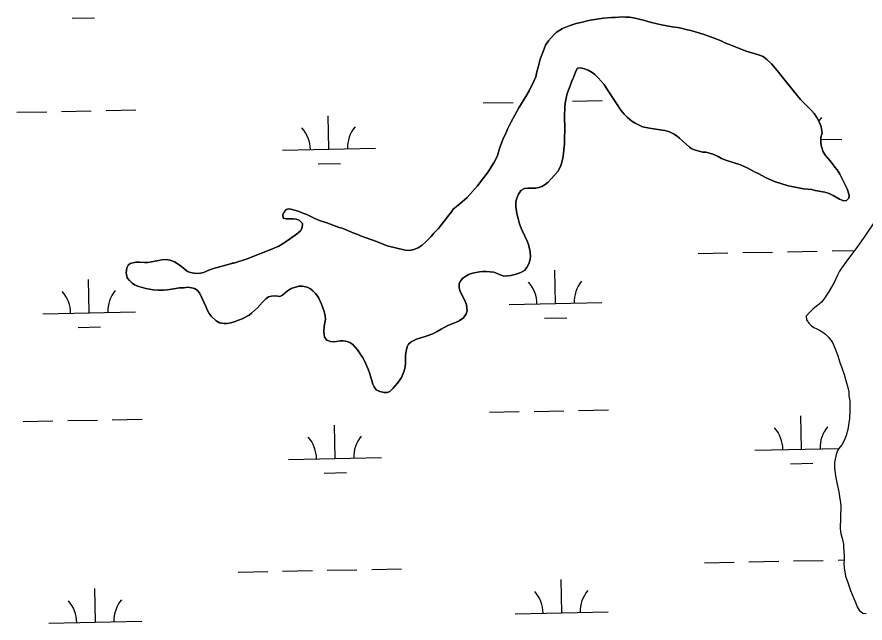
# Model space of a CAD drawing. Extents: x 3989314 to 4027622, y 243956 to 270014.
# Drawn here: x 4010977 to 4011889, y 259017 to 259669 of the extents above; entities that cross this region are included whole.
import ezdxf

# ---------------------------------------------------------------- set-up
doc = ezdxf.new("R2010")
doc.units = 0
doc.layers.add('V-TOPO-SHOR', color=7, linetype='Continuous')
doc.layers.add('V-WETL-SWMP', color=7, linetype='Continuous')

msp = doc.modelspace()

# ---------------------------------------------------------------- linework, layer by layer
at = {"layer": 'V-TOPO-SHOR'}
for points in [[(4011537.78, 259614.95), (4011540, 259623.46), (4011544.08, 259634.7), (4011545.78, 259638.64), (4011548.89, 259643.14), (4011555.05, 259650.15), (4011557.3, 259652.28), (4011560.95, 259654.77), (4011563.79, 259656.49), (4011571.04, 259659.48), (4011578.67, 259661.87), (4011585.49, 259663.48), (4011590.51, 259664.94), (4011594.12, 259665.64), (4011607.71, 259667.47), (4011616.7, 259668.23), (4011620.48, 259668.33), (4011628.27, 259668.92), (4011632.24, 259668.61), (4011636.03, 259668.71), (4011640.4, 259667.99), (4011651.28, 259665.32), (4011658.2, 259663.34), (4011667.31, 259661.3), (4011670.48, 259660.42), (4011681.77, 259658.33), (4011688.13, 259657.56), (4011693.09, 259656.63), (4011696.64, 259655.54), (4011701.99, 259654.4), (4011716.23, 259650.24), (4011727.27, 259646.16), (4011734.56, 259643.17), (4011737.91, 259641.49), (4011742.44, 259639.77), (4011751.7, 259635.94), (4011761.57, 259632.29), (4011775, 259628.15), (4011779.73, 259626.23), (4011783.64, 259623.34), (4011788.7, 259618.62), (4011795.08, 259611.48), (4011803.17, 259600.9), (4011816.86, 259584), (4011820.14, 259580.13), (4011831.78, 259568.26), (4011834.68, 259565), (4011837.76, 259560.93), (4011840.99, 259554.87), (4011842.27, 259550.85), (4011843.3, 259544.45), (4011841.77, 259539.31), (4011841.85, 259534.72), (4011842.33, 259530.53), (4011844.54, 259523.89), (4011846.83, 259520.05), (4011851.67, 259514.54), (4011854.56, 259510.88), (4011857.05, 259507.23), (4011859.37, 259504.38), (4011862.43, 259499.91), (4011870.18, 259484.16), (4011872.59, 259477.33), (4011871.9, 259473.96), (4011869.04, 259471.24), (4011865.46, 259471.34), (4011861.91, 259472.83), (4011855.24, 259476.79), (4011850.72, 259478.91), (4011846.17, 259480.42), (4011835.87, 259482.29), (4011832.1, 259483.19), (4011823.17, 259484.22), (4011810.88, 259486.54), (4011806.92, 259487.44), (4011791.89, 259491.83), (4011783.04, 259495.85), (4011779.11, 259497.95), (4011774.6, 259500.65), (4011771.25, 259502.14), (4011763.39, 259506.33), (4011755.31, 259509.74), (4011747.61, 259512.33), (4011739.71, 259514.74), (4011734.98, 259516.85), (4011731.45, 259518.74), (4011725.74, 259521.28), (4011718.42, 259523.47), (4011715.04, 259523.56), (4011710.88, 259524.47), (4011706.93, 259525.57), (4011702.98, 259527.07), (4011700.44, 259528.73), (4011693.63, 259534.89), (4011689.94, 259538.57), (4011687.21, 259540.84), (4011683.49, 259543.33), (4011679.16, 259545.24), (4011674.22, 259546.76), (4011661.71, 259548.49), (4011657.55, 259549.2)], [(4011137, 259407.88), (4011141.77, 259407.35), (4011146.3, 259405.64), (4011150.42, 259403.14), (4011153.94, 259400.65), (4011156.47, 259398.4), (4011160.37, 259395.3), (4011163.72, 259394.02), (4011169.47, 259392.87), (4011174.46, 259393.33), (4011177.68, 259394.24), (4011183.52, 259396.68), (4011188.35, 259398.34), (4011206.81, 259403.43), (4011211.22, 259404.51), (4011224.48, 259408.74), (4011238.17, 259414.15), (4011246.62, 259417.31), (4011258.72, 259422.56), (4011263.37, 259425.23), (4011266.42, 259427.54), (4011276.16, 259434.05), (4011279.21, 259436.36), (4011281.86, 259438.88), (4011283.74, 259442.02), (4011284.07, 259446.79), (4011280.57, 259450.27), (4011277.21, 259451.36), (4011274.24, 259451.83), (4011266.46, 259451.64), (4011263.5, 259452.52), (4011263, 259456.32), (4011264.27, 259459.07), (4011266.54, 259462), (4011269.54, 259462.52), (4011272.91, 259461.83), (4011280.62, 259459.63), (4011284.56, 259457.93), (4011288.91, 259456.43), (4011297.56, 259452.21), (4011302.48, 259450.09), (4011310.18, 259447.49), (4011323.79, 259442.35), (4011326.76, 259441.67), (4011339.57, 259436.35), (4011343.71, 259434.84), (4011346.47, 259433.57), (4011363.64, 259427.34), (4011375.27, 259422.84), (4011394.66, 259417.95), (4011399.44, 259417.62), (4011403.85, 259418.9), (4011408.48, 259420.77), (4011412.94, 259423.43), (4011416.82, 259426.92), (4011422.75, 259432.93), (4011425.43, 259436.25), (4011430.35, 259441.5), (4011440.24, 259453.79), (4011444.58, 259459.45), (4011446.45, 259462.19), (4011453.57, 259467.77), (4011461.32, 259474.74), (4011472.41, 259487.19), (4011483.78, 259502.43), (4011490.01, 259512.03), (4011492.53, 259516.74), (4011494, 259519.89), (4011496.63, 259528.59), (4011499.21, 259535.89), (4011500.49, 259539.04), (4011502.8, 259543.56), (4011504.5, 259547.5), (4011508.72, 259556.15), (4011517.08, 259571.07), (4011524.58, 259583.42), (4011527.93, 259589.31), (4011529.83, 259593.44), (4011531.71, 259596.58), (4011535.11, 259604.46), (4011536.25, 259610.01), (4011537.78, 259614.95)], [(4011657.55, 259549.2), (4011650.02, 259550.79), (4011641.96, 259554.6), (4011638.43, 259556.88), (4011633.56, 259561), (4011630.46, 259564.26), (4011626.79, 259568.74), (4011622, 259575.85), (4011611.1, 259592.67), (4011608.6, 259596.13), (4011602.42, 259603.46), (4011598.73, 259606.95), (4011595.8, 259609.22), (4011591.48, 259611.52), (4011587.73, 259613.22), (4011583.78, 259614.12), (4011579.99, 259614.02), (4011578.11, 259610.68), (4011575.74, 259603.98), (4011574.04, 259600.04), (4011571.24, 259592.14), (4011569.97, 259589.39), (4011568.46, 259585.04), (4011566.83, 259576.32), (4011566.32, 259572.15), (4011566.04, 259561.4), (4011566.3, 259548.84), (4011566, 259537.49), (4011566.06, 259532.31), (4011565.29, 259525.96), (4011564.98, 259521.98), (4011564.25, 259517.02), (4011563.57, 259513.65), (4011562.25, 259509.3), (4011560.99, 259506.55), (4011558.9, 259502.82), (4011551.71, 259494.64), (4011548.42, 259491.14), (4011545.17, 259488.84), (4011541.53, 259486.55), (4011538.51, 259485.43), (4011535.1, 259484.73), (4011526.74, 259484.95), (4011522.94, 259484.45), (4011519.1, 259482.37), (4011516.19, 259477.66), (4011514.27, 259472.93), (4011513.58, 259469.56), (4011513.66, 259465.18), (4011514.85, 259457.57), (4011516.11, 259452.16), (4011517.75, 259446.34), (4011519.41, 259441.71), (4011520.72, 259438.49), (4011526.2, 259427.19), (4011527.31, 259424.17), (4011528.58, 259419.55), (4011529.09, 259416.15), (4011529.54, 259410.77), (4011528.85, 259407), (4011527.75, 259403.24), (4011525.65, 259399.31), (4011522.99, 259396.4), (4011518.94, 259394.11), (4011513.92, 259392.45), (4011508.5, 259391), (4011504.7, 259390.51), (4011500.71, 259390.21), (4011496.76, 259391.52), (4011493.81, 259392.99), (4011489.87, 259394.49), (4011482.12, 259395.29), (4011477.93, 259395.21), (4011474.73, 259394.89), (4011467.13, 259393.5), (4011462.9, 259391.82), (4011460.07, 259390.3), (4011456.62, 259387.8), (4011454.56, 259385.47), (4011452.68, 259382.13), (4011452.76, 259377.55), (4011453.85, 259373.73), (4011459.15, 259363.23), (4011460.64, 259359.41), (4011461.15, 259356.21), (4011461.26, 259352.82), (4011460.37, 259349.45), (4011457.28, 259345.35), (4011452.81, 259342.08), (4011448.77, 259340.2), (4011440.52, 259337.03), (4011433.25, 259333.24), (4011429.19, 259330.56), (4011424.34, 259328.1), (4011417.3, 259325.5), (4011406.66, 259322.2), (4011403.83, 259321.08), (4011401, 259319.36), (4011398.35, 259317.04), (4011396.88, 259314.09), (4011395.76, 259309.54)], [(4011899.09, 259447.53), (4011889.14, 259433.05), (4011879.42, 259419.57), (4011874.25, 259412.53), (4011871.57, 259409.22), (4011864.12, 259398.86), (4011862.04, 259395.53), (4011859.73, 259391.2), (4011856.14, 259383.33), (4011850.28, 259372.93), (4011848.2, 259369.6), (4011845.3, 259365.49), (4011842.62, 259362.18), (4011840.17, 259359.85), (4011833.67, 259355.05), (4011829.58, 259350.97), (4011826.09, 259347.08), (4011826.38, 259343.29), (4011828.87, 259339.43), (4011831.79, 259336.77), (4011834.33, 259334.9), (4011837.68, 259333.42), (4011840.43, 259331.95), (4011843.96, 259329.87), (4011847.09, 259327.79), (4011850.38, 259324.32), (4011854.42, 259318.83), (4011857.8, 259311.17), (4011859.84, 259305.34), (4011862.58, 259296.1), (4011864.28, 259292.47), (4011867.05, 259284.23), (4011869.4, 259275.4), (4011870.7, 259271.78), (4011871.93, 259265.57), (4011872.22, 259261.58), (4011873.07, 259256.18), (4011873.2, 259246.01), (4011872.75, 259236.86), (4011870.85, 259225.36), (4011869.08, 259218.63), (4011867.37, 259214.09), (4011864.63, 259208.59), (4011861.34, 259204.89), (4011859.46, 259201.55), (4011858.38, 259198.39), (4011856.76, 259189.87), (4011856.81, 259184.09), (4011857.56, 259175.11), (4011858.61, 259169.7), (4011859.52, 259166.29), (4011861.29, 259158.07), (4011861.96, 259153.28), (4011863.18, 259146.47), (4011863.49, 259143.27), (4011862.82, 259118.19), (4011863.48, 259112.99), (4011864.75, 259108.38), (4011866.17, 259101.96), (4011866.49, 259098.96), (4011867.03, 259089.39), (4011867.11, 259084.8), (4011866.81, 259081.03), (4011866.88, 259076.24), (4011868.64, 259067.63), (4011870.85, 259060.6), (4011874, 259051.95), (4011877.56, 259043.49), (4011879.42, 259038.26), (4011880.91, 259034.63), (4011883.2, 259030.79), (4011887.3, 259027.69), (4011890.87, 259027.19)], [(4011395.76, 259309.54), (4011395.06, 259305.57), (4011394.93, 259300.79), (4011395.01, 259296.41), (4011394.71, 259292.63), (4011393.4, 259288.28), (4011390.62, 259281.19), (4011386.27, 259274.93), (4011381.54, 259269.27), (4011378.26, 259265.98), (4011375.44, 259264.86), (4011371.86, 259264.95), (4011367.31, 259266.07), (4011363.57, 259267.96), (4011361.26, 259271.01), (4011359.75, 259274.04), (4011356.46, 259285.08), (4011354.8, 259290.11), (4011350.86, 259299.18), (4011348.77, 259303.02), (4011347.04, 259305.65), (4011343.2, 259310.94), (4011338.17, 259316.45), (4011335.05, 259318.93), (4011332.08, 259319.8), (4011327.92, 259320.51), (4011324.73, 259320.4), (4011320.72, 259319.71), (4011317.73, 259319.39), (4011314.35, 259319.68), (4011310.21, 259321.18), (4011307.9, 259324.43), (4011307.27, 259330.62), (4011307.62, 259336.19), (4011308.31, 259339.76), (4011308.81, 259343.73), (4011308.71, 259347.32), (4011307.44, 259352.13), (4011304.67, 259360.18), (4011301.27, 259367.24), (4011298.58, 259371.1), (4011295.29, 259374.37), (4011292.76, 259376.63), (4011289.21, 259378.12), (4011284.26, 259379.25), (4011280.48, 259379.35), (4011276.47, 259378.46), (4011271.84, 259376.79), (4011267.58, 259373.92), (4011262.49, 259369.67), (4011259.66, 259368.15), (4011255.29, 259368.86), (4011250.71, 259368.79), (4011247.7, 259367.87), (4011244.65, 259365.76), (4011241.17, 259362.27), (4011235.83, 259356.04), (4011229.3, 259350.23), (4011226.85, 259348.31), (4011219.38, 259344.32), (4011215.16, 259342.84), (4011210.52, 259340.97), (4011206.91, 259340.07), (4011203.11, 259339.38), (4011199.71, 259339.07), (4011194.76, 259340), (4011191.23, 259342.08), (4011185.78, 259347.01), (4011183.67, 259350.06), (4011181.58, 259353.9), (4011180.47, 259356.91), (4011173.3, 259372.05), (4011170.98, 259374.9), (4011168.05, 259376.77), (4011164.88, 259377.65), (4011160.51, 259378.16), (4011156.91, 259377.66), (4011151.73, 259377.4), (4011145.53, 259376.57), (4011138.52, 259375.37), (4011134.53, 259375.07), (4011129.15, 259375.02), (4011123.38, 259375.37), (4011115.66, 259376.97), (4011108.14, 259379.16), (4011103.41, 259380.88), (4011100.86, 259382.54), (4011097.95, 259385.41), (4011095.64, 259388.26), (4011094.39, 259393.87), (4011095.13, 259399.03), (4011096.59, 259401.78), (4011098.84, 259403.91), (4011104.85, 259405.15), (4011109.24, 259405.23), (4011114.21, 259404.9), (4011117.8, 259405), (4011121.6, 259405.5), (4011129.21, 259407.09), (4011132.61, 259407.6), (4011137, 259407.88)]]:
    msp.add_lwpolyline(points, dxfattribs=at)
at = {"layer": 'V-WETL-SWMP'}
for p, q in [((4011036.3, 259667.59), (4011060.3, 259668.07)), ((4011478.71, 259576.39), (4011510.7, 259577.03)), ((4011574.69, 259578.3), (4011606.68, 259578.94)), ((4010976.9, 259566.39), (4011008.89, 259567.02)), ((4011024.89, 259567.34), (4011056.88, 259567.98)), ((4011072.88, 259568.3), (4011104.87, 259568.94)), ((4011312.6, 259526.64), (4011311.88, 259562.63)), ((4011841.8, 259537.18), (4011864.4, 259537.63)), ((4011262.61, 259525.64), (4011362.59, 259527.63)), ((4011300.91, 259510.97), (4011324.9, 259511.45)), ((4011709.98, 259414.46), (4011741.97, 259415.1)), ((4011757.97, 259415.42), (4011789.96, 259416.06)), ((4011805.96, 259416.38), (4011837.95, 259417.01)), ((4011853.95, 259417.33), (4011878.13, 259417.81)), ((4011208.17, 259404.46), (4011211.28, 259404.52)), ((4011556.43, 259360.65), (4011555.71, 259396.64)), ((4011054.62, 259350.65), (4011053.9, 259386.64)), ((4011506.44, 259359.65), (4011606.42, 259361.65)), ((4011004.63, 259349.65), (4011104.61, 259351.65)), ((4011544.74, 259344.98), (4011568.73, 259345.46)), ((4011042.93, 259334.98), (4011066.92, 259335.46)), ((4011485.33, 259243.78), (4011517.33, 259244.42)), ((4011533.32, 259244.73), (4011565.32, 259245.37)), ((4011581.31, 259245.69), (4011613.31, 259246.33)), ((4010983.53, 259233.78), (4011015.52, 259234.42)), ((4011031.52, 259234.73), (4011063.51, 259235.37)), ((4011079.51, 259235.69), (4011111.5, 259236.33)), ((4011821.04, 259204.03), (4011820.32, 259240.02)), ((4011319.23, 259194.03), (4011318.51, 259230.02)), ((4011771.05, 259203.03), (4011861.31, 259204.83)), ((4011269.24, 259193.03), (4011369.22, 259195.03)), ((4011809.35, 259188.36), (4011833.34, 259188.84)), ((4011307.54, 259178.36), (4011331.53, 259178.84)), ((4011716.61, 259081.85), (4011748.6, 259082.49)), ((4011764.6, 259082.81), (4011796.59, 259083.45)), ((4011812.59, 259083.77), (4011844.58, 259084.4)), ((4011860.58, 259084.72), (4011867.11, 259084.85)), ((4011214.8, 259071.85), (4011246.79, 259072.49)), ((4011262.79, 259072.81), (4011294.78, 259073.45)), ((4011310.78, 259073.77), (4011342.77, 259074.4)), ((4011358.77, 259074.72), (4011390.76, 259075.36)), ((4011563.06, 259028.04), (4011562.34, 259064.03)), ((4011061.25, 259018.04), (4011060.53, 259054.03)), ((4011513.07, 259027.05), (4011613.05, 259029.04)), ((4011011.26, 259017.04), (4011111.24, 259019.04))]:
    msp.add_line(p, q, dxfattribs=at)
for points in [[(4011771.25, 259502.14), (4011774.6, 259500.66), (4011779.11, 259497.95), (4011783.03, 259495.85), (4011791.89, 259491.83), (4011806.92, 259487.44), (4011810.88, 259486.54), (4011823.17, 259484.22), (4011832.1, 259483.19), (4011835.87, 259482.29), (4011846.18, 259480.42), (4011850.72, 259478.9), (4011855.24, 259476.79), (4011861.91, 259472.83), (4011865.46, 259471.34), (4011869.04, 259471.24), (4011871.9, 259473.96), (4011872.59, 259477.33), (4011870.18, 259484.16), (4011862.43, 259499.91), (4011859.37, 259504.37), (4011857.05, 259507.23), (4011854.56, 259510.88), (4011851.67, 259514.54), (4011846.83, 259520.05), (4011844.54, 259523.89), (4011842.33, 259530.53), (4011841.85, 259534.72), (4011841.77, 259539.31), (4011843.3, 259544.45), (4011842.27, 259550.85), (4011840.99, 259554.87), (4011837.76, 259560.93), (4011834.68, 259565), (4011831.78, 259568.26), (4011820.14, 259580.13), (4011816.86, 259584), (4011803.17, 259600.9), (4011795.08, 259611.48), (4011788.7, 259618.62), (4011783.64, 259623.34), (4011779.73, 259626.23), (4011775, 259628.15), (4011761.57, 259632.29), (4011751.71, 259635.94), (4011742.44, 259639.77), (4011737.91, 259641.49), (4011734.56, 259643.17), (4011727.27, 259646.15), (4011716.23, 259650.24), (4011701.99, 259654.4), (4011696.64, 259655.54), (4011693.09, 259656.63), (4011688.13, 259657.56), (4011681.78, 259658.33), (4011670.48, 259660.42), (4011667.31, 259661.3), (4011658.2, 259663.34), (4011651.28, 259665.31), (4011640.4, 259667.99), (4011636.03, 259668.71), (4011632.25, 259668.61), (4011628.27, 259668.92), (4011620.48, 259668.33), (4011616.7, 259668.23), (4011607.71, 259667.47), (4011594.11, 259665.64), (4011590.51, 259664.94), (4011585.49, 259663.48), (4011578.67, 259661.87), (4011571.04, 259659.48), (4011563.79, 259656.49), (4011560.95, 259654.77), (4011557.3, 259652.28), (4011555.05, 259650.15), (4011548.89, 259643.14), (4011545.78, 259638.64), (4011544.08, 259634.7), (4011540, 259623.46), (4011537.78, 259614.95), (4011536.25, 259610.01), (4011535.11, 259604.46)], [(4011452.68, 259382.13), (4011454.56, 259385.47), (4011456.62, 259387.8), (4011460.07, 259390.3), (4011462.9, 259391.82), (4011467.13, 259393.5), (4011474.73, 259394.89), (4011477.93, 259395.21), (4011482.12, 259395.29), (4011489.87, 259394.49), (4011493.81, 259392.99), (4011496.76, 259391.52), (4011500.71, 259390.21), (4011504.7, 259390.51), (4011508.5, 259391), (4011513.92, 259392.45), (4011518.94, 259394.11), (4011522.99, 259396.4), (4011525.66, 259399.31), (4011527.75, 259403.24), (4011528.85, 259407), (4011529.55, 259410.76), (4011529.09, 259416.15), (4011528.58, 259419.55), (4011527.31, 259424.17), (4011526.2, 259427.19), (4011520.72, 259438.49), (4011519.41, 259441.71), (4011517.74, 259446.34), (4011516.11, 259452.16), (4011514.86, 259457.57), (4011513.66, 259465.18), (4011513.58, 259469.56), (4011514.27, 259472.93), (4011516.19, 259477.66), (4011519.1, 259482.36), (4011522.94, 259484.45), (4011526.74, 259484.95), (4011535.1, 259484.73), (4011538.51, 259485.43), (4011541.53, 259486.55), (4011545.17, 259488.84), (4011548.42, 259491.15), (4011551.7, 259494.64), (4011558.9, 259502.82), (4011560.99, 259506.55), (4011562.25, 259509.3), (4011563.57, 259513.65), (4011564.25, 259517.02), (4011564.98, 259521.98), (4011565.29, 259525.96), (4011566.06, 259532.31), (4011566, 259537.49), (4011566.3, 259548.84), (4011566.03, 259561.4), (4011566.32, 259572.15), (4011566.83, 259576.32), (4011568.46, 259585.04), (4011569.97, 259589.39), (4011571.24, 259592.14), (4011574.04, 259600.04), (4011575.73, 259603.97), (4011578.11, 259610.68), (4011579.99, 259614.02), (4011583.78, 259614.12), (4011587.74, 259613.22), (4011591.48, 259611.52), (4011595.8, 259609.22), (4011598.73, 259606.95), (4011602.42, 259603.46), (4011608.6, 259596.13), (4011611.1, 259592.67), (4011622, 259575.85), (4011626.79, 259568.75), (4011630.46, 259564.27), (4011633.56, 259560.99), (4011638.43, 259556.88), (4011641.96, 259554.6), (4011650.02, 259550.79), (4011657.55, 259549.2), (4011661.72, 259548.49), (4011674.22, 259546.76), (4011679.16, 259545.24), (4011683.49, 259543.33), (4011687.21, 259540.84), (4011689.94, 259538.57), (4011693.63, 259534.89), (4011700.44, 259528.73), (4011702.98, 259527.07), (4011706.93, 259525.57), (4011710.88, 259524.47), (4011715.04, 259523.56), (4011718.43, 259523.47), (4011725.74, 259521.28), (4011731.45, 259518.74), (4011734.98, 259516.85), (4011739.71, 259514.74), (4011747.61, 259512.33), (4011755.31, 259509.74), (4011763.39, 259506.33), (4011771.25, 259502.14)], [(4011535.11, 259604.46), (4011531.71, 259596.58), (4011529.83, 259593.44), (4011527.93, 259589.31), (4011524.58, 259583.42), (4011517.08, 259571.07), (4011508.72, 259556.15), (4011504.5, 259547.5), (4011502.8, 259543.56), (4011500.49, 259539.04), (4011499.21, 259535.89), (4011496.63, 259528.58), (4011494, 259519.89), (4011492.53, 259516.74), (4011490.01, 259512.03), (4011483.78, 259502.43), (4011472.41, 259487.19), (4011461.32, 259474.74), (4011453.57, 259467.77), (4011446.45, 259462.19), (4011444.58, 259459.45), (4011440.25, 259453.79), (4011430.35, 259441.5), (4011425.43, 259436.25), (4011422.75, 259432.93), (4011416.82, 259426.92), (4011412.94, 259423.43), (4011408.48, 259420.76), (4011403.85, 259418.9), (4011399.44, 259417.62), (4011394.66, 259417.95), (4011375.27, 259422.84), (4011363.64, 259427.34), (4011346.47, 259433.57), (4011343.71, 259434.84), (4011339.57, 259436.35), (4011326.76, 259441.67), (4011323.79, 259442.35), (4011310.18, 259447.49), (4011302.48, 259450.09), (4011297.56, 259452.21), (4011288.91, 259456.42), (4011284.56, 259457.93), (4011280.62, 259459.63), (4011272.91, 259461.83), (4011269.54, 259462.52), (4011266.54, 259462), (4011264.27, 259459.07), (4011263, 259456.32), (4011263.5, 259452.52), (4011266.46, 259451.64), (4011274.24, 259451.83), (4011277.22, 259451.36), (4011280.57, 259450.27), (4011284.07, 259446.79), (4011283.74, 259442.02), (4011281.86, 259438.88), (4011279.21, 259436.36), (4011276.16, 259434.05), (4011266.42, 259427.54), (4011263.37, 259425.23), (4011258.72, 259422.56), (4011246.62, 259417.31), (4011238.17, 259414.15), (4011224.48, 259408.73), (4011211.22, 259404.51), (4011206.81, 259403.43), (4011188.34, 259398.34), (4011183.52, 259396.68), (4011177.68, 259394.24), (4011174.46, 259393.33), (4011169.47, 259392.87), (4011163.72, 259394.02), (4011160.37, 259395.3), (4011156.47, 259398.39), (4011153.94, 259400.65), (4011150.42, 259403.14), (4011146.3, 259405.64), (4011141.77, 259407.35), (4011137, 259407.88), (4011132.61, 259407.6), (4011129.21, 259407.09), (4011121.6, 259405.5), (4011117.8, 259405), (4011114.21, 259404.9), (4011109.24, 259405.23), (4011104.85, 259405.15), (4011098.84, 259403.91), (4011096.59, 259401.78), (4011095.13, 259399.03), (4011094.39, 259393.87), (4011095.64, 259388.26), (4011097.95, 259385.41), (4011100.86, 259382.54), (4011103.41, 259380.88), (4011108.14, 259379.16), (4011115.66, 259376.97), (4011123.38, 259375.37), (4011129.15, 259375.02), (4011134.53, 259375.07), (4011138.52, 259375.36)], [(4011899.09, 259447.53), (4011889.14, 259433.05), (4011879.42, 259419.57), (4011874.25, 259412.53), (4011871.57, 259409.22), (4011864.12, 259398.86), (4011862.04, 259395.53), (4011859.73, 259391.21), (4011856.14, 259383.33), (4011850.28, 259372.93), (4011848.2, 259369.6), (4011845.3, 259365.49), (4011842.63, 259362.18), (4011840.17, 259359.85), (4011833.67, 259355.04), (4011829.58, 259350.97), (4011826.09, 259347.08), (4011826.38, 259343.29), (4011828.87, 259339.43), (4011831.79, 259336.77), (4011834.33, 259334.9), (4011837.68, 259333.42), (4011840.43, 259331.95), (4011843.96, 259329.87), (4011847.09, 259327.79), (4011850.38, 259324.32), (4011854.42, 259318.83), (4011857.8, 259311.17), (4011859.84, 259305.34), (4011862.58, 259296.1), (4011864.28, 259292.47), (4011867.04, 259284.23), (4011869.4, 259275.4), (4011870.7, 259271.78), (4011871.93, 259265.57), (4011872.22, 259261.58), (4011873.07, 259256.18), (4011873.2, 259246.01), (4011872.75, 259236.86), (4011870.85, 259225.36), (4011869.08, 259218.63), (4011867.37, 259214.09), (4011864.63, 259208.59), (4011861.34, 259204.89), (4011859.46, 259201.55), (4011858.38, 259198.39), (4011856.76, 259189.87), (4011856.81, 259184.09), (4011857.56, 259175.11), (4011858.61, 259169.7), (4011859.52, 259166.29), (4011861.29, 259158.07), (4011861.96, 259153.27), (4011863.17, 259146.47), (4011863.49, 259143.27), (4011862.82, 259118.19), (4011863.48, 259112.99), (4011864.75, 259108.38), (4011866.17, 259101.96), (4011866.49, 259098.96), (4011867.03, 259089.39), (4011867.11, 259084.8), (4011866.81, 259081.03), (4011866.88, 259076.24), (4011868.64, 259067.63), (4011870.85, 259060.6), (4011874, 259051.95), (4011877.56, 259043.49), (4011879.42, 259038.26), (4011880.91, 259034.63), (4011883.2, 259030.78), (4011887.3, 259027.69), (4011890.87, 259027.19)], [(4011138.52, 259375.36), (4011145.53, 259376.57), (4011151.73, 259377.4), (4011156.91, 259377.66), (4011160.51, 259378.17), (4011164.88, 259377.65), (4011168.05, 259376.77), (4011170.98, 259374.9), (4011173.3, 259372.05), (4011180.47, 259356.91), (4011181.58, 259353.9), (4011183.67, 259350.05), (4011185.78, 259347.01), (4011191.23, 259342.08), (4011194.76, 259340), (4011199.71, 259339.07), (4011203.11, 259339.38), (4011206.91, 259340.07), (4011210.52, 259340.97), (4011215.15, 259342.84), (4011219.38, 259344.32), (4011226.85, 259348.31), (4011229.3, 259350.23), (4011235.83, 259356.04), (4011241.17, 259362.27), (4011244.65, 259365.76), (4011247.7, 259367.87), (4011250.71, 259368.79), (4011255.29, 259368.87), (4011259.66, 259368.15), (4011262.49, 259369.67), (4011267.58, 259373.92), (4011271.84, 259376.79), (4011276.47, 259378.46), (4011280.48, 259379.35), (4011284.26, 259379.25), (4011289.21, 259378.12), (4011292.76, 259376.63), (4011295.29, 259374.37), (4011298.58, 259371.1), (4011301.27, 259367.24), (4011304.67, 259360.18), (4011307.44, 259352.14), (4011308.71, 259347.32), (4011308.81, 259343.73), (4011308.31, 259339.76), (4011307.62, 259336.19), (4011307.27, 259330.62), (4011307.9, 259324.43), (4011310.2, 259321.18), (4011314.35, 259319.68), (4011317.73, 259319.39), (4011320.72, 259319.71), (4011324.73, 259320.4), (4011327.92, 259320.51), (4011332.08, 259319.8), (4011335.05, 259318.93), (4011338.17, 259316.45), (4011343.2, 259310.94), (4011347.04, 259305.66), (4011348.77, 259303.02), (4011350.86, 259299.18), (4011354.8, 259290.11), (4011356.46, 259285.08), (4011359.75, 259274.04), (4011361.26, 259271.01), (4011363.57, 259267.96), (4011367.31, 259266.07), (4011371.86, 259264.95), (4011375.44, 259264.86), (4011378.26, 259265.98), (4011381.54, 259269.27), (4011386.27, 259274.93), (4011390.62, 259281.19), (4011393.4, 259288.28), (4011394.71, 259292.63), (4011395.01, 259296.41), (4011394.93, 259300.79), (4011395.06, 259305.57), (4011395.76, 259309.54), (4011396.88, 259314.09), (4011398.35, 259317.04), (4011401, 259319.36), (4011403.84, 259321.08), (4011406.66, 259322.2), (4011417.3, 259325.5), (4011424.34, 259328.1), (4011429.19, 259330.56), (4011433.25, 259333.24), (4011440.52, 259337.03), (4011448.77, 259340.2), (4011452.81, 259342.08), (4011457.28, 259345.35), (4011460.38, 259349.45), (4011461.26, 259352.82), (4011461.15, 259356.21), (4011460.64, 259359.41), (4011459.15, 259363.23), (4011453.85, 259373.73), (4011452.76, 259377.55), (4011452.68, 259382.13)]]:
    msp.add_lwpolyline(points, dxfattribs=at)
for centre, start, end in [((4011869.63, 259538.21), 140.36987, 147.71668), ((4011257.36, 259526.01), 0.36988, 41.91354), ((4011367.82, 259528.21), 140.36987, 181.91353), ((4011501.19, 259360.02), 0.36988, 41.91354), ((4011611.65, 259362.23), 140.36987, 181.91353), ((4010999.38, 259350.02), 0.36988, 41.91354), ((4011109.84, 259352.23), 140.36987, 181.91353), ((4011765.79, 259203.4), 0.36988, 41.91354), ((4011876.26, 259205.61), 140.36987, 181.91353), ((4011263.99, 259193.4), 0.36988, 41.91354), ((4011374.45, 259195.6), 140.36987, 181.91353), ((4011507.81, 259027.42), 0.36988, 41.91354), ((4011618.28, 259029.62), 140.36987, 181.91353), ((4011006.01, 259017.41), 0.36988, 41.91354), ((4011116.47, 259019.62), 140.36987, 181.91353)]:
    msp.add_arc(centre, 35.25, start, end, dxfattribs=at)

doc.saveas('drawing.dxf')
